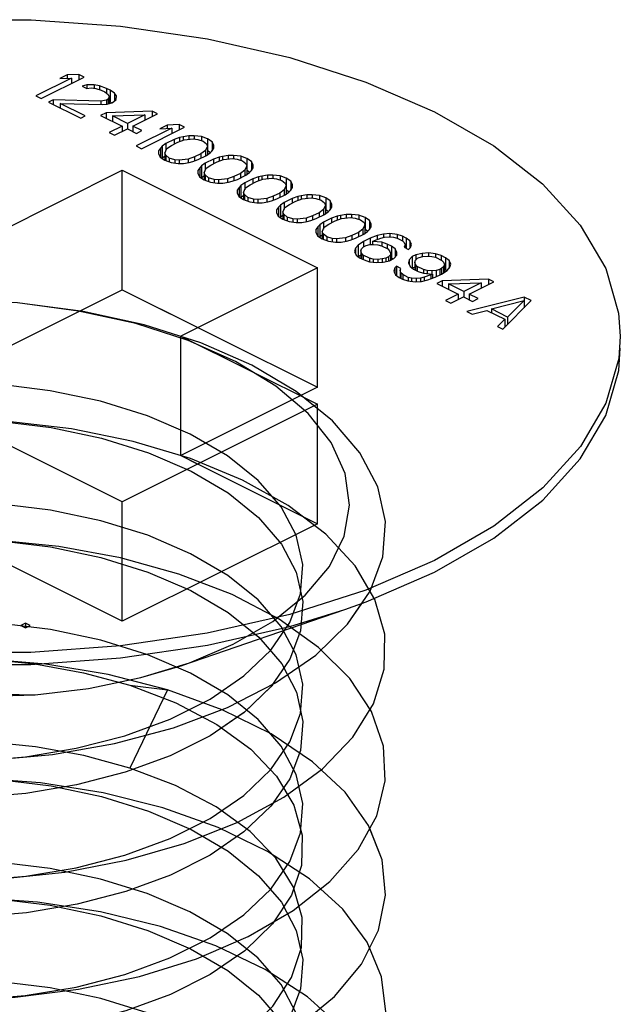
# Paper-space layout '005_EXP_CORICANT_PE_DRAWING_3_1' of a CAD drawing. Header units: millimetres. Extents: x 6 to 413, y 7 to 290.
# Tile 310 of 362: x 211.3 to 211.691, y 279.33 to 279.972. Entities that reach past the tile are written whole.
import ezdxf

# ---------------------------------------------------------------- set-up
doc = ezdxf.new("R2010")
doc.units = ezdxf.units.MM
doc.header["$LTSCALE"] = 23.1
doc.layers.get('0').update_dxf_attribs({"linetype": 'CONTINUOUS'})
doc.layers.add('124100000694A_M3X4P5_C_NI_BL16', color=7, linetype='CONTINUOUS')

# ---------------------------------------------------------------- blocks, each defined once
blk = doc.blocks.new('124100000694A_M3X4P5_C_NI_BL16', base_point=(211.27744, 279.46668))
at = {"layer": '124100000694A_M3X4P5_C_NI_BL16', "color": 7, "linetype": 'Continuous'}
for p, q in [((211.33054, 279.93618), (211.32578, 279.93379)), ((211.33821, 279.93651), (211.33054, 279.93618)), ((211.33054, 279.93618), (211.33054, 279.934)), ((211.33821, 279.93651), (211.33821, 279.93301)), ((211.34171, 279.93476), (211.33821, 279.93651)), ((211.33345, 279.93413), (211.31021, 279.92251)), ((211.31371, 279.92076), (211.34171, 279.93476)), ((211.32578, 279.93379), (211.33345, 279.93413)), ((211.33345, 279.93413), (211.33345, 279.93063)), ((211.34338, 279.92976), (211.34041, 279.92886)), ((211.34809, 279.92978), (211.34338, 279.92976)), ((211.34338, 279.92976), (211.34338, 279.9274)), ((211.34809, 279.92978), (211.34809, 279.92743)), ((211.35162, 279.92921), (211.34809, 279.92978)), ((211.34041, 279.92886), (211.34333, 279.9274)), ((211.34333, 279.9274), (211.34628, 279.92771)), ((211.34628, 279.92771), (211.34922, 279.92743)), ((211.34922, 279.92743), (211.35273, 279.92627)), ((211.35162, 279.92921), (211.35162, 279.92664)), ((211.3563, 279.92747), (211.35162, 279.92921)), ((211.35273, 279.92627), (211.35507, 279.9251)), ((211.35507, 279.9251), (211.35739, 279.92335)), ((211.3563, 279.92747), (211.3563, 279.92417)), ((211.35863, 279.9263), (211.3563, 279.92747)), ((211.35739, 279.92335), (211.35795, 279.92188)), ((211.35863, 279.9263), (211.35863, 279.91851)), ((211.36153, 279.92425), (211.35863, 279.9263)), ((211.36153, 279.92425), (211.36153, 279.91923)), ((211.36268, 279.92249), (211.36153, 279.92425)), ((211.31021, 279.92251), (211.31371, 279.92076)), ((211.32136, 279.91992), (211.31838, 279.91843)), ((211.31838, 279.91843), (211.33938, 279.90793)), ((211.32136, 279.91992), (211.32136, 279.91694)), ((211.35258, 279.9192), (211.32136, 279.91992)), ((211.32602, 279.91758), (211.32602, 279.9146)), ((211.34236, 279.90942), (211.32602, 279.91758)), ((211.32602, 279.91758), (211.35371, 279.91684)), ((211.35613, 279.9198), (211.35258, 279.9192)), ((211.35258, 279.9192), (211.35258, 279.91684)), ((211.35371, 279.91684), (211.35667, 279.91715)), ((211.35733, 279.9204), (211.35613, 279.9198)), ((211.35613, 279.9198), (211.35613, 279.91715)), ((211.35667, 279.91715), (211.35963, 279.91805)), ((211.35795, 279.92188), (211.35733, 279.9204)), ((211.35733, 279.9204), (211.35733, 279.91735)), ((211.35795, 279.92188), (211.35795, 279.91754)), ((211.35863, 279.91851), (211.35795, 279.91885)), ((211.35938, 279.91798), (211.35863, 279.91851)), ((211.35963, 279.91805), (211.36083, 279.91865)), ((211.36083, 279.91865), (211.36263, 279.92013)), ((211.36263, 279.92013), (211.36268, 279.92249)), ((211.35596, 279.91155), (211.35239, 279.90976)), ((211.38605, 279.91259), (211.35596, 279.91155)), ((211.35596, 279.91155), (211.35596, 279.90798)), ((211.36004, 279.90951), (211.38128, 279.91021)), ((211.38128, 279.91021), (211.36996, 279.90455)), ((211.37346, 279.9028), (211.38955, 279.91084)), ((211.38128, 279.91021), (211.38128, 279.90671)), ((211.38605, 279.91259), (211.38605, 279.90909)), ((211.38955, 279.91084), (211.38605, 279.91259)), ((211.33938, 279.90793), (211.34236, 279.90942)), ((211.35239, 279.90976), (211.36639, 279.90276)), ((211.36004, 279.90951), (211.36004, 279.90593)), ((211.36996, 279.90455), (211.36004, 279.90951)), ((211.36996, 279.90455), (211.36996, 279.90101)), ((211.40355, 279.90384), (211.39588, 279.90351)), ((211.40355, 279.90384), (211.40355, 279.90034)), ((211.40705, 279.90209), (211.40355, 279.90384)), ((211.36639, 279.90276), (211.35805, 279.89859)), ((211.35805, 279.89859), (211.36155, 279.89684)), ((211.36155, 279.89684), (211.36989, 279.90101)), ((211.36639, 279.90276), (211.36639, 279.89926)), ((211.36989, 279.90101), (211.37572, 279.8981)), ((211.37346, 279.9028), (211.37346, 279.89923)), ((211.3793, 279.89988), (211.37346, 279.9028)), ((211.39878, 279.90146), (211.37555, 279.88984)), ((211.37572, 279.8981), (211.3793, 279.89988)), ((211.37905, 279.88809), (211.40705, 279.90209)), ((211.39588, 279.90351), (211.39111, 279.90112)), ((211.39111, 279.90112), (211.39878, 279.90146)), ((211.39588, 279.90351), (211.39588, 279.90133)), ((211.39878, 279.90146), (211.39878, 279.89796)), ((211.39503, 279.89142), (211.39264, 279.88964)), ((211.4004, 279.8941), (211.39503, 279.89142)), ((211.39503, 279.89142), (211.39503, 279.88694)), ((211.39855, 279.89026), (211.40272, 279.89234)), ((211.40396, 279.8953), (211.4004, 279.8941)), ((211.4004, 279.8941), (211.4004, 279.89118)), ((211.40272, 279.89234), (211.40687, 279.89384)), ((211.40633, 279.8959), (211.40396, 279.8953)), ((211.40396, 279.8953), (211.40396, 279.89279)), ((211.40988, 279.89651), (211.40633, 279.8959)), ((211.40633, 279.8959), (211.40633, 279.89364)), ((211.40687, 279.89384), (211.41278, 279.89446)), ((211.41342, 279.89653), (211.40988, 279.89651)), ((211.40988, 279.89651), (211.40988, 279.89415)), ((211.41278, 279.89446), (211.41572, 279.89418)), ((211.41342, 279.89653), (211.41342, 279.89446)), ((211.41812, 279.89596), (211.41342, 279.89653)), ((211.41572, 279.89418), (211.41924, 279.89302)), ((211.41812, 279.89596), (211.41812, 279.89339)), ((211.42222, 279.89451), (211.41812, 279.89596)), ((211.41924, 279.89302), (211.42156, 279.89126)), ((211.42156, 279.89126), (211.42212, 279.88979)), ((211.42222, 279.89451), (211.42222, 279.88671)), ((211.42512, 279.89246), (211.42222, 279.89451)), ((211.42512, 279.89246), (211.42512, 279.88675)), ((211.42625, 279.89011), (211.42512, 279.89246)), ((211.37555, 279.88984), (211.37905, 279.88809)), ((211.39022, 279.88668), (211.39018, 279.88491)), ((211.39018, 279.88491), (211.39131, 279.88256)), ((211.39143, 279.88845), (211.39022, 279.88668)), ((211.39022, 279.88668), (211.39022, 279.88491)), ((211.39264, 279.88964), (211.39143, 279.88845)), ((211.39143, 279.88845), (211.39143, 279.88256)), ((211.39264, 279.88964), (211.39264, 279.88184)), ((211.39431, 279.88522), (211.39556, 279.88818)), ((211.39431, 279.88522), (211.39431, 279.88051)), ((211.39487, 279.88375), (211.39431, 279.88522)), ((211.39556, 279.88818), (211.39855, 279.89026)), ((211.41788, 279.88476), (211.41371, 279.88267)), ((211.42088, 279.88684), (211.41788, 279.88476)), ((211.41788, 279.88476), (211.41788, 279.88184)), ((211.42212, 279.88979), (211.42088, 279.88684)), ((211.42088, 279.88684), (211.42088, 279.88334)), ((211.4214, 279.8836), (211.42379, 279.88538)), ((211.42212, 279.88979), (211.42212, 279.88413)), ((211.4239, 279.88553), (211.42222, 279.88671)), ((211.42379, 279.88538), (211.425, 279.88657)), ((211.425, 279.88657), (211.42621, 279.88834)), ((211.42621, 279.88834), (211.42625, 279.89011)), ((211.39131, 279.88256), (211.39421, 279.88051)), ((211.39264, 279.88184), (211.39251, 279.88171)), ((211.39431, 279.88309), (211.39264, 279.88184)), ((211.39421, 279.88051), (211.39831, 279.87906)), ((211.39487, 279.88375), (211.39487, 279.88027)), ((211.39719, 279.882), (211.39487, 279.88375)), ((211.39719, 279.882), (211.39719, 279.87945)), ((211.40071, 279.88084), (211.39719, 279.882)), ((211.39831, 279.87906), (211.40301, 279.87849)), ((211.40071, 279.88084), (211.40071, 279.87877)), ((211.40365, 279.88056), (211.40071, 279.88084)), ((211.40301, 279.87849), (211.40655, 279.87851)), ((211.40956, 279.88118), (211.40365, 279.88056)), ((211.40365, 279.88056), (211.40365, 279.87849)), ((211.40655, 279.87851), (211.4101, 279.87912)), ((211.41371, 279.88267), (211.40956, 279.88118)), ((211.40956, 279.88118), (211.40956, 279.87912)), ((211.4101, 279.87912), (211.41247, 279.87972)), ((211.41247, 279.87972), (211.41603, 279.88092)), ((211.41371, 279.88267), (211.41371, 279.88014)), ((211.41603, 279.88092), (211.4214, 279.8836)), ((211.4207, 279.87858), (211.41831, 279.8768)), ((211.42606, 279.88127), (211.4207, 279.87858)), ((211.4207, 279.87858), (211.4207, 279.8741)), ((211.42421, 279.87742), (211.42838, 279.87951)), ((211.42963, 279.88246), (211.42606, 279.88127)), ((211.42606, 279.88127), (211.42606, 279.87835)), ((211.42838, 279.87951), (211.43254, 279.881)), ((211.432, 279.88306), (211.42963, 279.88246)), ((211.42963, 279.88246), (211.42963, 279.87996)), ((211.43555, 279.88367), (211.432, 279.88306)), ((211.432, 279.88306), (211.432, 279.88081)), ((211.43254, 279.881), (211.43845, 279.88163)), ((211.43908, 279.88369), (211.43555, 279.88367)), ((211.43555, 279.88367), (211.43555, 279.88132)), ((211.43845, 279.88163), (211.44139, 279.88135)), ((211.43908, 279.88369), (211.43908, 279.88163)), ((211.44379, 279.88313), (211.43908, 279.88369)), ((211.44139, 279.88135), (211.44491, 279.88019)), ((211.44379, 279.88313), (211.44379, 279.88055)), ((211.44788, 279.88167), (211.44379, 279.88313)), ((211.44491, 279.88019), (211.44723, 279.87843)), ((211.44723, 279.87843), (211.44778, 279.87696)), ((211.44788, 279.88167), (211.44788, 279.87388)), ((211.45079, 279.87963), (211.44788, 279.88167)), ((211.45079, 279.87963), (211.45079, 279.87391)), ((211.45192, 279.87727), (211.45079, 279.87963)), ((211.27744, 279.82944), (211.36653, 279.87399)), ((211.36653, 279.79604), (211.36653, 279.87399)), ((211.36653, 279.87399), (211.49381, 279.81035)), ((211.41589, 279.87384), (211.41585, 279.87207)), ((211.41585, 279.87207), (211.41698, 279.86972)), ((211.4171, 279.87562), (211.41589, 279.87384)), ((211.41589, 279.87384), (211.41589, 279.87207)), ((211.41831, 279.8768), (211.4171, 279.87562)), ((211.4171, 279.87562), (211.4171, 279.86972)), ((211.41831, 279.8768), (211.41831, 279.86901)), ((211.41998, 279.87239), (211.42122, 279.87534)), ((211.41998, 279.87239), (211.41998, 279.86767)), ((211.42054, 279.87092), (211.41998, 279.87239)), ((211.42122, 279.87534), (211.42421, 279.87742)), ((211.44355, 279.87193), (211.43938, 279.86984)), ((211.44654, 279.874), (211.44355, 279.87193)), ((211.44355, 279.87193), (211.44355, 279.86901)), ((211.44778, 279.87696), (211.44654, 279.874)), ((211.44654, 279.874), (211.44654, 279.8705)), ((211.44706, 279.87076), (211.44946, 279.87255)), ((211.44778, 279.87696), (211.44778, 279.8713)), ((211.44957, 279.87269), (211.44788, 279.87388)), ((211.44946, 279.87255), (211.45066, 279.87373)), ((211.45066, 279.87373), (211.45188, 279.87551)), ((211.45188, 279.87551), (211.45192, 279.87727)), ((211.41698, 279.86972), (211.41988, 279.86767)), ((211.41831, 279.86901), (211.41817, 279.86888)), ((211.41998, 279.87025), (211.41831, 279.86901)), ((211.41988, 279.86767), (211.42398, 279.86622)), ((211.42054, 279.87092), (211.42054, 279.86744)), ((211.42286, 279.86916), (211.42054, 279.87092)), ((211.42286, 279.86916), (211.42286, 279.86662)), ((211.42637, 279.868), (211.42286, 279.86916)), ((211.42398, 279.86622), (211.42868, 279.86566)), ((211.42637, 279.868), (211.42637, 279.86593)), ((211.42932, 279.86772), (211.42637, 279.868)), ((211.42868, 279.86566), (211.43222, 279.86568)), ((211.43522, 279.86834), (211.42932, 279.86772)), ((211.42932, 279.86772), (211.42932, 279.86566)), ((211.43222, 279.86568), (211.43577, 279.86628)), ((211.43938, 279.86984), (211.43522, 279.86834)), ((211.43522, 279.86834), (211.43522, 279.86628)), ((211.43577, 279.86628), (211.43814, 279.86689)), ((211.43814, 279.86689), (211.4417, 279.86808)), ((211.43938, 279.86984), (211.43938, 279.8673)), ((211.4417, 279.86808), (211.44706, 279.87076)), ((211.44637, 279.86575), (211.44397, 279.86397)), ((211.45173, 279.86843), (211.44637, 279.86575)), ((211.44637, 279.86575), (211.44637, 279.86127)), ((211.44988, 279.86459), (211.45405, 279.86667)), ((211.45529, 279.86963), (211.45173, 279.86843)), ((211.45173, 279.86843), (211.45173, 279.86551)), ((211.45405, 279.86667), (211.45821, 279.86817)), ((211.45766, 279.87023), (211.45529, 279.86963)), ((211.45529, 279.86963), (211.45529, 279.86712)), ((211.46121, 279.87084), (211.45766, 279.87023)), ((211.45766, 279.87023), (211.45766, 279.86797)), ((211.45821, 279.86817), (211.46412, 279.86879)), ((211.46475, 279.87086), (211.46121, 279.87084)), ((211.46121, 279.87084), (211.46121, 279.86849)), ((211.46412, 279.86879), (211.46706, 279.86851)), ((211.46475, 279.87086), (211.46475, 279.86879)), ((211.46946, 279.87029), (211.46475, 279.87086)), ((211.46706, 279.86851), (211.47057, 279.86735)), ((211.46946, 279.87029), (211.46946, 279.86772)), ((211.47355, 279.86884), (211.46946, 279.87029)), ((211.47057, 279.86735), (211.47289, 279.8656)), ((211.47289, 279.8656), (211.47345, 279.86412)), ((211.47355, 279.86884), (211.47355, 279.86105)), ((211.47646, 279.86679), (211.47355, 279.86884)), ((211.47646, 279.86679), (211.47646, 279.86108)), ((211.47759, 279.86444), (211.47646, 279.86679)), ((211.44155, 279.86101), (211.44152, 279.85924)), ((211.44152, 279.85924), (211.44265, 279.85689)), ((211.44277, 279.86278), (211.44155, 279.86101)), ((211.44155, 279.86101), (211.44155, 279.85924)), ((211.44397, 279.86397), (211.44277, 279.86278)), ((211.44277, 279.86278), (211.44277, 279.85689)), ((211.44397, 279.86397), (211.44397, 279.85617)), ((211.44565, 279.85956), (211.44689, 279.86251)), ((211.44565, 279.85956), (211.44565, 279.85484)), ((211.44621, 279.85809), (211.44565, 279.85956)), ((211.44689, 279.86251), (211.44988, 279.86459)), ((211.46922, 279.85909), (211.46505, 279.85701)), ((211.47221, 279.86117), (211.46922, 279.85909)), ((211.46922, 279.85909), (211.46922, 279.85617)), ((211.47345, 279.86412), (211.47221, 279.86117)), ((211.47221, 279.86117), (211.47221, 279.85767)), ((211.47273, 279.85793), (211.47513, 279.85971)), ((211.47345, 279.86412), (211.47345, 279.85847)), ((211.47523, 279.85986), (211.47355, 279.86105)), ((211.47513, 279.85971), (211.47633, 279.8609)), ((211.47633, 279.8609), (211.47755, 279.86267)), ((211.47755, 279.86267), (211.47759, 279.86444)), ((211.44265, 279.85689), (211.44555, 279.85484)), ((211.44397, 279.85617), (211.44384, 279.85604)), ((211.44565, 279.85742), (211.44397, 279.85617)), ((211.44555, 279.85484), (211.44965, 279.85339)), ((211.44621, 279.85809), (211.44621, 279.85461)), ((211.44853, 279.85633), (211.44621, 279.85809)), ((211.44853, 279.85633), (211.44853, 279.85378)), ((211.45204, 279.85517), (211.44853, 279.85633)), ((211.44965, 279.85339), (211.45435, 279.85282)), ((211.45204, 279.85517), (211.45204, 279.8531)), ((211.45498, 279.85489), (211.45204, 279.85517)), ((211.45435, 279.85282), (211.45789, 279.85284)), ((211.46089, 279.85551), (211.45498, 279.85489)), ((211.45498, 279.85489), (211.45498, 279.85282)), ((211.45789, 279.85284), (211.46144, 279.85345)), ((211.46505, 279.85701), (211.46089, 279.85551)), ((211.46089, 279.85551), (211.46089, 279.85345)), ((211.46144, 279.85345), (211.46381, 279.85405)), ((211.46381, 279.85405), (211.46737, 279.85525)), ((211.46505, 279.85701), (211.46505, 279.85447)), ((211.46737, 279.85525), (211.47273, 279.85793)), ((211.47204, 279.85292), (211.46964, 279.85114)), ((211.4774, 279.8556), (211.47204, 279.85292)), ((211.47204, 279.85292), (211.47204, 279.84844)), ((211.47555, 279.85176), (211.47972, 279.85384)), ((211.48096, 279.85679), (211.4774, 279.8556)), ((211.4774, 279.8556), (211.4774, 279.85268)), ((211.47972, 279.85384), (211.48388, 279.85534)), ((211.48333, 279.8574), (211.48096, 279.85679)), ((211.48096, 279.85679), (211.48096, 279.85429)), ((211.48688, 279.85801), (211.48333, 279.8574)), ((211.48333, 279.8574), (211.48333, 279.85514)), ((211.48388, 279.85534), (211.48979, 279.85596)), ((211.49042, 279.85802), (211.48688, 279.85801)), ((211.48688, 279.85801), (211.48688, 279.85565)), ((211.48979, 279.85596), (211.49273, 279.85568)), ((211.49042, 279.85802), (211.49042, 279.85596)), ((211.49512, 279.85746), (211.49042, 279.85802)), ((211.49273, 279.85568), (211.49624, 279.85452)), ((211.49512, 279.85746), (211.49512, 279.85489)), ((211.49922, 279.85601), (211.49512, 279.85746)), ((211.49624, 279.85452), (211.49856, 279.85276)), ((211.49856, 279.85276), (211.49912, 279.85129)), ((211.49922, 279.85601), (211.49922, 279.84821)), ((211.50212, 279.85396), (211.49922, 279.85601)), ((211.50212, 279.85396), (211.50212, 279.84824)), ((211.50325, 279.85161), (211.50212, 279.85396)), ((211.46722, 279.84817), (211.46718, 279.84641)), ((211.46718, 279.84641), (211.46831, 279.84405)), ((211.46844, 279.84995), (211.46722, 279.84817)), ((211.46722, 279.84817), (211.46722, 279.84641)), ((211.46964, 279.85114), (211.46844, 279.84995)), ((211.46844, 279.84995), (211.46844, 279.84405)), ((211.46964, 279.85114), (211.46964, 279.84334)), ((211.47132, 279.84672), (211.47256, 279.84968)), ((211.47132, 279.84672), (211.47132, 279.84201)), ((211.47188, 279.84525), (211.47132, 279.84672)), ((211.47256, 279.84968), (211.47555, 279.85176)), ((211.49489, 279.84626), (211.49072, 279.84417)), ((211.49788, 279.84834), (211.49489, 279.84626)), ((211.49489, 279.84626), (211.49489, 279.84334)), ((211.49912, 279.85129), (211.49788, 279.84834)), ((211.49788, 279.84834), (211.49788, 279.84484)), ((211.4984, 279.8451), (211.5008, 279.84688)), ((211.49912, 279.85129), (211.49912, 279.84563)), ((211.5009, 279.84703), (211.49922, 279.84821)), ((211.5008, 279.84688), (211.502, 279.84806)), ((211.502, 279.84806), (211.50322, 279.84984)), ((211.50322, 279.84984), (211.50325, 279.85161)), ((211.46831, 279.84405), (211.47122, 279.84201)), ((211.46964, 279.84334), (211.46951, 279.84321)), ((211.47132, 279.84459), (211.46964, 279.84334)), ((211.47122, 279.84201), (211.47531, 279.84055)), ((211.47188, 279.84525), (211.47188, 279.84177)), ((211.4742, 279.8435), (211.47188, 279.84525)), ((211.4742, 279.8435), (211.4742, 279.84095)), ((211.47771, 279.84234), (211.4742, 279.8435)), ((211.47531, 279.84055), (211.48002, 279.83999)), ((211.47771, 279.84234), (211.47771, 279.84027)), ((211.48065, 279.84206), (211.47771, 279.84234)), ((211.48002, 279.83999), (211.48356, 279.84001)), ((211.48656, 279.84268), (211.48065, 279.84206)), ((211.48065, 279.84206), (211.48065, 279.83999)), ((211.48356, 279.84001), (211.48711, 279.84062)), ((211.49072, 279.84417), (211.48656, 279.84268)), ((211.48656, 279.84268), (211.48656, 279.84062)), ((211.48711, 279.84062), (211.48948, 279.84122)), ((211.48948, 279.84122), (211.49304, 279.84242)), ((211.49072, 279.84417), (211.49072, 279.84164)), ((211.49304, 279.84242), (211.4984, 279.8451)), ((211.49771, 279.84008), (211.49531, 279.8383)), ((211.50307, 279.84276), (211.49771, 279.84008)), ((211.49771, 279.84008), (211.49771, 279.8356)), ((211.50122, 279.83892), (211.50539, 279.84101)), ((211.50663, 279.84396), (211.50307, 279.84276)), ((211.50307, 279.84276), (211.50307, 279.83985)), ((211.50539, 279.84101), (211.50955, 279.8425)), ((211.509, 279.84456), (211.50663, 279.84396)), ((211.50663, 279.84396), (211.50663, 279.84145)), ((211.51255, 279.84517), (211.509, 279.84456)), ((211.509, 279.84456), (211.509, 279.84231)), ((211.50955, 279.8425), (211.51545, 279.84312)), ((211.51609, 279.84519), (211.51255, 279.84517)), ((211.51255, 279.84517), (211.51255, 279.84282)), ((211.51545, 279.84312), (211.5184, 279.84284)), ((211.51609, 279.84519), (211.51609, 279.84312)), ((211.52079, 279.84463), (211.51609, 279.84519)), ((211.5184, 279.84284), (211.52191, 279.84168)), ((211.52079, 279.84463), (211.52079, 279.84205)), ((211.52489, 279.84317), (211.52079, 279.84463)), ((211.52191, 279.84168), (211.52423, 279.83993)), ((211.52423, 279.83993), (211.52479, 279.83846)), ((211.52489, 279.84317), (211.52489, 279.83538)), ((211.52779, 279.84112), (211.52489, 279.84317)), ((211.52779, 279.84112), (211.52779, 279.83541)), ((211.52892, 279.83877), (211.52779, 279.84112)), ((211.49289, 279.83534), (211.49285, 279.83357)), ((211.49285, 279.83357), (211.49398, 279.83122)), ((211.49411, 279.83712), (211.49289, 279.83534)), ((211.49289, 279.83534), (211.49289, 279.83357)), ((211.49531, 279.8383), (211.49411, 279.83712)), ((211.49411, 279.83712), (211.49411, 279.83122)), ((211.49531, 279.8383), (211.49531, 279.83051)), ((211.49699, 279.83389), (211.49823, 279.83684)), ((211.49699, 279.83389), (211.49699, 279.82917)), ((211.49754, 279.83242), (211.49699, 279.83389)), ((211.49823, 279.83684), (211.50122, 279.83892)), ((211.52056, 279.83342), (211.51639, 279.83134)), ((211.52355, 279.8355), (211.52056, 279.83342)), ((211.52056, 279.83342), (211.52056, 279.83051)), ((211.52479, 279.83846), (211.52355, 279.8355)), ((211.52355, 279.8355), (211.52355, 279.832)), ((211.52407, 279.83226), (211.52646, 279.83404)), ((211.52479, 279.83846), (211.52479, 279.8328)), ((211.52657, 279.83419), (211.52489, 279.83538)), ((211.52646, 279.83404), (211.52767, 279.83523)), ((211.52767, 279.83523), (211.52888, 279.837)), ((211.52888, 279.837), (211.52892, 279.83877)), ((211.49398, 279.83122), (211.49689, 279.82917)), ((211.49531, 279.83051), (211.49518, 279.83038)), ((211.49699, 279.83175), (211.49531, 279.83051)), ((211.49689, 279.82917), (211.50098, 279.82772)), ((211.49754, 279.83242), (211.49754, 279.82894)), ((211.49987, 279.83066), (211.49754, 279.83242)), ((211.49987, 279.83066), (211.49987, 279.82812)), ((211.50338, 279.8295), (211.49987, 279.83066)), ((211.50098, 279.82772), (211.50569, 279.82716)), ((211.50338, 279.8295), (211.50338, 279.82743)), ((211.50632, 279.82922), (211.50338, 279.8295)), ((211.50569, 279.82716), (211.50922, 279.82717)), ((211.51223, 279.82984), (211.50632, 279.82922)), ((211.50632, 279.82922), (211.50632, 279.82716)), ((211.50922, 279.82717), (211.51277, 279.82778)), ((211.51639, 279.83134), (211.51223, 279.82984)), ((211.51223, 279.82984), (211.51223, 279.82778)), ((211.51277, 279.82778), (211.51514, 279.82838)), ((211.51514, 279.82838), (211.51871, 279.82958)), ((211.51639, 279.83134), (211.51639, 279.8288)), ((211.51871, 279.82958), (211.52407, 279.83226)), ((211.52397, 279.82755), (211.52038, 279.82517)), ((211.52814, 279.82963), (211.52397, 279.82755)), ((211.52397, 279.82755), (211.52397, 279.82401)), ((211.53289, 279.83142), (211.52814, 279.82963)), ((211.52814, 279.82963), (211.52814, 279.8255)), ((211.52987, 279.82758), (211.53106, 279.82817)), ((211.52987, 279.82758), (211.52987, 279.82552)), ((211.53575, 279.82702), (211.52987, 279.82758)), ((211.53106, 279.82817), (211.53521, 279.82967)), ((211.53704, 279.83233), (211.53289, 279.83142)), ((211.53289, 279.83142), (211.53289, 279.82883)), ((211.53521, 279.82967), (211.53759, 279.83027)), ((211.53575, 279.82702), (211.53575, 279.82466)), ((211.53926, 279.82586), (211.53575, 279.82702)), ((211.54117, 279.83265), (211.53704, 279.83233)), ((211.53704, 279.83233), (211.53704, 279.83027)), ((211.53759, 279.83027), (211.54054, 279.83058)), ((211.54054, 279.83058), (211.54348, 279.8303)), ((211.54117, 279.83265), (211.54117, 279.83058)), ((211.54588, 279.83208), (211.54117, 279.83265)), ((211.54348, 279.8303), (211.54583, 279.82972)), ((211.54583, 279.82972), (211.54933, 279.82797)), ((211.54588, 279.83208), (211.54588, 279.82972)), ((211.54939, 279.83092), (211.54588, 279.83208)), ((211.54933, 279.82797), (211.55048, 279.8268)), ((211.54939, 279.83092), (211.54939, 279.82797)), ((211.55172, 279.82976), (211.54939, 279.83092)), ((211.55048, 279.8268), (211.55104, 279.82533)), ((211.55172, 279.82976), (211.55172, 279.8232)), ((211.55404, 279.828), (211.55172, 279.82976)), ((211.55404, 279.828), (211.55404, 279.82309)), ((211.55517, 279.82565), (211.55404, 279.828)), ((211.51857, 279.8231), (211.51794, 279.82103)), ((211.51794, 279.82103), (211.51907, 279.81868)), ((211.52038, 279.82517), (211.51857, 279.8231)), ((211.51857, 279.8231), (211.51857, 279.81971)), ((211.52038, 279.82517), (211.52038, 279.81768)), ((211.52207, 279.82135), (211.52269, 279.82282)), ((211.52207, 279.82135), (211.52207, 279.81658)), ((211.52263, 279.81988), (211.52207, 279.82135)), ((211.52269, 279.82282), (211.5239, 279.82401)), ((211.5239, 279.82401), (211.52568, 279.8249)), ((211.52568, 279.8249), (211.52805, 279.8255)), ((211.52805, 279.8255), (211.53041, 279.82552)), ((211.53041, 279.82552), (211.53335, 279.82524)), ((211.53335, 279.82524), (211.5357, 279.82466)), ((211.5357, 279.82466), (211.53978, 279.82262)), ((211.53926, 279.82586), (211.53926, 279.82288)), ((211.54218, 279.8244), (211.53926, 279.82586)), ((211.53978, 279.82262), (211.54094, 279.82145)), ((211.54094, 279.82145), (211.5415, 279.81997)), ((211.54218, 279.8244), (211.54218, 279.81661)), ((211.5445, 279.82264), (211.54218, 279.8244)), ((211.5445, 279.82264), (211.5445, 279.81727)), ((211.54563, 279.82029), (211.5445, 279.82264)), ((211.54559, 279.81852), (211.54563, 279.82029)), ((211.55104, 279.82533), (211.55042, 279.82385)), ((211.55042, 279.82385), (211.55334, 279.8224)), ((211.55104, 279.82533), (211.55104, 279.82354)), ((211.55334, 279.8224), (211.55454, 279.82358)), ((211.55454, 279.82358), (211.55517, 279.82565)), ((211.51907, 279.81868), (211.52139, 279.81692)), ((211.52207, 279.81849), (211.5206, 279.81752)), ((211.52139, 279.81692), (211.5243, 279.81546)), ((211.52263, 279.81988), (211.52263, 279.8163)), ((211.52378, 279.8187), (211.52263, 279.81988)), ((211.52378, 279.8187), (211.52378, 279.81572)), ((211.52787, 279.81666), (211.52378, 279.8187)), ((211.5243, 279.81546), (211.52782, 279.8143)), ((211.52782, 279.8143), (211.53252, 279.81374)), ((211.52787, 279.81666), (211.52787, 279.8143)), ((211.53021, 279.81608), (211.52787, 279.81666)), ((211.53021, 279.81608), (211.53021, 279.81401)), ((211.53315, 279.8158), (211.53021, 279.81608)), ((211.53252, 279.81374), (211.53665, 279.81405)), ((211.53611, 279.81611), (211.53315, 279.8158)), ((211.53315, 279.8158), (211.53315, 279.81374)), ((211.53848, 279.81672), (211.53611, 279.81611)), ((211.53611, 279.81611), (211.53611, 279.81405)), ((211.53665, 279.81405), (211.5408, 279.81496)), ((211.54027, 279.81761), (211.53848, 279.81672)), ((211.53848, 279.81672), (211.53848, 279.81445)), ((211.54147, 279.8188), (211.54027, 279.81761)), ((211.54027, 279.81761), (211.54027, 279.81496)), ((211.5408, 279.81496), (211.54378, 279.81645)), ((211.5415, 279.81997), (211.54147, 279.8188)), ((211.54147, 279.8188), (211.54147, 279.8153)), ((211.54218, 279.81661), (211.5415, 279.81695)), ((211.54294, 279.81603), (211.54218, 279.81661)), ((211.54378, 279.81645), (211.54559, 279.81852)), ((211.55378, 279.81562), (211.55315, 279.81355)), ((211.5556, 279.81769), (211.55378, 279.81562)), ((211.55378, 279.81562), (211.55378, 279.81223)), ((211.55798, 279.81888), (211.5556, 279.81769)), ((211.5556, 279.81769), (211.5556, 279.8102)), ((211.55728, 279.81387), (211.5579, 279.81535)), ((211.55728, 279.81387), (211.55728, 279.8091)), ((211.55784, 279.8124), (211.55728, 279.81387)), ((211.5579, 279.81535), (211.55911, 279.81653)), ((211.56212, 279.81979), (211.55798, 279.81888)), ((211.55798, 279.81888), (211.55798, 279.81535)), ((211.55911, 279.81653), (211.5603, 279.81713)), ((211.5603, 279.81713), (211.56267, 279.81773)), ((211.56626, 279.82011), (211.56212, 279.81979)), ((211.56212, 279.81979), (211.56212, 279.81773)), ((211.56267, 279.81773), (211.56562, 279.81804)), ((211.56562, 279.81804), (211.56857, 279.81776)), ((211.56626, 279.82011), (211.56626, 279.81804)), ((211.57096, 279.81954), (211.56626, 279.82011)), ((211.56857, 279.81776), (211.57091, 279.81718)), ((211.57091, 279.81718), (211.575, 279.81514)), ((211.57096, 279.81954), (211.57096, 279.81718)), ((211.57447, 279.81838), (211.57096, 279.81954)), ((211.57447, 279.81838), (211.57447, 279.8154)), ((211.57739, 279.81692), (211.57447, 279.81838)), ((211.575, 279.81514), (211.57615, 279.81397)), ((211.57615, 279.81397), (211.57671, 279.8125)), ((211.57739, 279.81692), (211.57739, 279.80913)), ((211.57971, 279.81517), (211.57739, 279.81692)), ((211.57971, 279.81517), (211.57971, 279.81018)), ((211.58084, 279.81281), (211.57971, 279.81517)), ((211.49381, 279.81035), (211.40472, 279.7658)), ((211.54424, 279.81026), (211.54361, 279.8082)), ((211.54361, 279.8082), (211.54473, 279.80584)), ((211.54544, 279.81145), (211.54424, 279.81026)), ((211.54424, 279.81026), (211.54424, 279.80688)), ((211.54544, 279.81145), (211.54544, 279.80531)), ((211.54836, 279.80999), (211.54544, 279.81145)), ((211.54774, 279.80851), (211.54836, 279.80999)), ((211.54774, 279.80851), (211.54774, 279.80375)), ((211.5483, 279.80704), (211.54774, 279.80851)), ((211.55315, 279.81355), (211.55428, 279.8112)), ((211.55428, 279.8112), (211.5566, 279.80944)), ((211.55728, 279.81074), (211.55584, 279.81002)), ((211.5566, 279.80944), (211.55952, 279.80798)), ((211.55784, 279.8124), (211.55784, 279.80882)), ((211.559, 279.81122), (211.55784, 279.8124)), ((211.559, 279.81122), (211.559, 279.80825)), ((211.56308, 279.80918), (211.559, 279.81122)), ((211.55952, 279.80798), (211.56303, 279.80682)), ((211.56308, 279.80918), (211.56308, 279.80682)), ((211.56543, 279.80861), (211.56308, 279.80918)), ((211.56543, 279.80861), (211.56543, 279.8066)), ((211.56837, 279.80833), (211.56543, 279.80861)), ((211.57132, 279.80864), (211.56837, 279.80833)), ((211.56837, 279.80833), (211.56837, 279.80627)), ((211.57369, 279.80924), (211.57132, 279.80864)), ((211.57132, 279.80864), (211.57132, 279.80455)), ((211.57488, 279.80983), (211.57369, 279.80924)), ((211.57369, 279.80924), (211.57369, 279.80574)), ((211.57481, 279.8063), (211.5784, 279.80867)), ((211.57609, 279.81102), (211.57488, 279.80983)), ((211.57488, 279.80983), (211.57488, 279.8063)), ((211.57671, 279.8125), (211.57609, 279.81102)), ((211.57609, 279.81102), (211.57609, 279.80714)), ((211.57671, 279.8125), (211.57671, 279.80756)), ((211.57739, 279.80913), (211.57671, 279.80947)), ((211.57825, 279.80848), (211.57739, 279.80913)), ((211.5784, 279.80867), (211.58021, 279.81075)), ((211.58021, 279.81075), (211.58084, 279.81281)), ((211.54473, 279.80584), (211.54706, 279.80409)), ((211.54706, 279.80409), (211.54939, 279.80292)), ((211.5483, 279.80704), (211.5483, 279.80347)), ((211.54945, 279.80587), (211.5483, 279.80704)), ((211.54939, 279.80292), (211.5529, 279.80176)), ((211.54945, 279.80587), (211.54945, 279.80292)), ((211.55295, 279.80412), (211.54945, 279.80587)), ((211.5529, 279.80176), (211.55761, 279.8012)), ((211.55295, 279.80412), (211.55295, 279.80176)), ((211.5553, 279.80354), (211.55295, 279.80412)), ((211.5553, 279.80354), (211.5553, 279.80147)), ((211.55824, 279.80326), (211.5553, 279.80354)), ((211.55761, 279.8012), (211.56174, 279.80151)), ((211.56119, 279.80357), (211.55824, 279.80326)), ((211.55824, 279.80326), (211.55824, 279.8012)), ((211.56356, 279.80417), (211.56119, 279.80357)), ((211.56119, 279.80357), (211.56119, 279.80151)), ((211.56174, 279.80151), (211.56588, 279.80242)), ((211.56303, 279.80682), (211.56891, 279.80627)), ((211.56772, 279.80567), (211.56356, 279.80417)), ((211.56356, 279.80417), (211.56356, 279.80191)), ((211.56588, 279.80242), (211.57064, 279.80421)), ((211.56891, 279.80627), (211.56772, 279.80567)), ((211.56772, 279.80567), (211.56772, 279.80311)), ((211.56891, 279.80627), (211.56891, 279.80356)), ((211.57064, 279.80421), (211.57481, 279.8063)), ((211.57531, 279.80188), (211.57173, 279.80009)), ((211.60539, 279.80292), (211.57531, 279.80188)), ((211.57531, 279.80188), (211.57531, 279.7983)), ((211.59281, 279.79313), (211.60889, 279.80117)), ((211.60539, 279.80292), (211.60539, 279.79942)), ((211.60889, 279.80117), (211.60539, 279.80292)), ((211.27744, 279.75149), (211.36653, 279.79604)), ((211.36653, 279.79604), (211.41587, 279.77137)), ((211.57173, 279.80009), (211.58573, 279.79309)), ((211.57939, 279.79984), (211.60063, 279.80054)), ((211.57939, 279.79984), (211.57939, 279.79626)), ((211.58931, 279.79488), (211.57939, 279.79984)), ((211.60063, 279.80054), (211.58931, 279.79488)), ((211.58931, 279.79488), (211.58931, 279.79134)), ((211.60063, 279.80054), (211.60063, 279.79704)), ((211.58573, 279.79309), (211.57739, 279.78892)), ((211.57739, 279.78892), (211.58089, 279.78717)), ((211.58089, 279.78717), (211.58923, 279.79134)), ((211.58573, 279.79309), (211.58573, 279.78959)), ((211.58923, 279.79134), (211.59507, 279.78842)), ((211.62873, 279.79125), (211.59139, 279.78192)), ((211.59281, 279.79313), (211.59281, 279.78955)), ((211.59864, 279.79021), (211.59281, 279.79313)), ((211.59507, 279.78842), (211.59864, 279.79021)), ((211.60734, 279.78348), (211.62868, 279.7889)), ((211.61473, 279.77025), (211.63339, 279.78892)), ((211.62868, 279.7889), (211.61784, 279.77823)), ((211.62868, 279.7889), (211.62868, 279.7842)), ((211.62873, 279.79125), (211.62873, 279.7889)), ((211.63339, 279.78892), (211.62873, 279.79125)), ((211.59139, 279.78192), (211.59489, 279.78017)), ((211.59489, 279.78017), (211.60437, 279.78258)), ((211.60437, 279.78258), (211.61604, 279.77674)), ((211.60734, 279.78348), (211.60734, 279.78109)), ((211.61784, 279.77823), (211.60734, 279.78348)), ((211.61604, 279.77674), (211.61123, 279.772)), ((211.61604, 279.77674), (211.61604, 279.77157)), ((211.61784, 279.77823), (211.61784, 279.77337)), ((211.61123, 279.772), (211.61473, 279.77025)), ((211.40472, 279.68786), (211.40472, 279.7658)), ((211.40472, 279.7658), (211.49381, 279.72125)), ((211.49381, 279.72125), (211.36653, 279.65761)), ((211.36653, 279.65761), (211.27744, 279.70216)), ((211.40472, 279.68786), (211.41587, 279.68228)), ((211.52554, 279.59229), (211.57018, 279.61163)), ((211.51168, 279.58732), (211.52554, 279.59229)), ((211.40548, 279.55089), (211.51168, 279.58732)), ((211.30342, 279.57843), (211.30044, 279.57694)), ((211.30044, 279.57694), (211.30336, 279.57548)), ((211.30336, 279.57548), (211.30634, 279.57697)), ((211.30342, 279.57843), (211.30342, 279.57548)), ((211.30634, 279.57697), (211.30342, 279.57843)), ((211.44635, 279.52044), (211.42381, 279.50499)), ((211.44591, 279.44215), (211.42381, 279.42705)), ((211.4465, 279.36468), (211.42381, 279.34911))]:
    blk.add_line(p, q, dxfattribs=at)
for points in [[(210.98469, 279.91217), (211.02938, 279.93153), (211.07913, 279.9475), (211.13286, 279.95977), (211.1894, 279.96806), (211.24791, 279.97227), (211.30702, 279.97227), (211.36547, 279.96806), (211.42209, 279.95975), (211.47581, 279.94749), (211.52552, 279.93152), (211.57016, 279.91218), (211.60883, 279.88987), (211.64075, 279.86504), (211.66528, 279.83821), (211.68192, 279.80993), (211.69036, 279.78074), (211.69143, 279.7658)], [(211.69143, 279.7658), (211.69041, 279.75123), (211.68206, 279.722), (211.66551, 279.6937), (211.64098, 279.66676), (211.60897, 279.64182), (211.57018, 279.61943)], [(211.57018, 279.61163), (211.60886, 279.63395), (211.6408, 279.6588), (211.66533, 279.68566), (211.68197, 279.714), (211.69038, 279.74324), (211.69144, 279.758)], [(211.57018, 279.61943), (211.52549, 279.60007), (211.47575, 279.58409)], [(211.49273, 279.55764), (211.51346, 279.57768), (211.52279, 279.59131)], [(211.5169, 279.50394), (211.53043, 279.52577), (211.53742, 279.54834), (211.53775, 279.57121), (211.53138, 279.59397), (211.53097, 279.59465)], [(211.04319, 279.58732), (211.07903, 279.57632), (211.13276, 279.56405), (211.18943, 279.55573), (211.2479, 279.55153), (211.30697, 279.55153), (211.36544, 279.55573), (211.42211, 279.56405), (211.47585, 279.57632), (211.51168, 279.58732)], [(211.47575, 279.58409), (211.42201, 279.57183), (211.36547, 279.56353), (211.30697, 279.55932), (211.24785, 279.55933), (211.1894, 279.56353), (211.13278, 279.57184), (211.07906, 279.58411)], [(211.39985, 279.51018), (211.4352, 279.52347), (211.46647, 279.53944), (211.49273, 279.55764)], [(211.30967, 279.53167), (211.3445, 279.53584), (211.37865, 279.54291), (211.4055, 279.55089)], [(211.15229, 279.5499), (211.16704, 279.54525), (211.20032, 279.53743), (211.23592, 279.53246), (211.27275, 279.53051), (211.30967, 279.53167)], [(211.4647, 279.53854), (211.46407, 279.53761), (211.44635, 279.52044)], [(211.52044, 279.43072), (211.53254, 279.45277), (211.53808, 279.4755), (211.53694, 279.49824), (211.52919, 279.52071), (211.52822, 279.5222)], [(211.27748, 279.48888), (211.32107, 279.4928), (211.36139, 279.49988), (211.39985, 279.51018)], [(211.42381, 279.50499), (211.39784, 279.49195), (211.36844, 279.48112), (211.33657, 279.47284)], [(211.47182, 279.46477), (211.49719, 279.48345), (211.5169, 279.50394)], [(211.33657, 279.47284), (211.30352, 279.46733), (211.26929, 279.46453), (211.235, 279.46457), (211.20211, 279.46741)], [(211.407, 279.43459), (211.44155, 279.4484), (211.47182, 279.46477)], [(211.46489, 279.46102), (211.46344, 279.45893), (211.44591, 279.44215)], [(211.52255, 279.35585), (211.53375, 279.37807), (211.53832, 279.4009), (211.53614, 279.42393), (211.52801, 279.44452)], [(211.27752, 279.41094), (211.2876, 279.41152), (211.32897, 279.41597), (211.36912, 279.42371), (211.407, 279.43459)], [(211.47794, 279.39081), (211.50202, 279.40987), (211.52044, 279.43072)], [(211.42381, 279.42705), (211.3979, 279.41403), (211.36874, 279.40327), (211.33701, 279.39499)], [(211.33701, 279.39499), (211.30403, 279.38945), (211.26989, 279.38661), (211.23555, 279.3866), (211.20249, 279.38942)], [(211.415, 279.35947), (211.44867, 279.37389), (211.47794, 279.39081)], [(211.46536, 279.38354), (211.46447, 279.38219), (211.4465, 279.36468)], [(211.52367, 279.27963), (211.53434, 279.3019), (211.5384, 279.32469), (211.5357, 279.3477), (211.52788, 279.36644)], [(211.27749, 279.333), (211.29663, 279.33426), (211.338, 279.33946), (211.3778, 279.34793), (211.415, 279.35947)], [(211.48156, 279.31537), (211.50498, 279.33476), (211.52255, 279.35585)], [(211.42381, 279.34911), (211.3979, 279.33609), (211.36879, 279.32534), (211.33714, 279.31708), (211.30415, 279.31152), (211.27036, 279.30869), (211.23649, 279.30862), (211.20373, 279.31132)]]:
    blk.add_lwpolyline(points, dxfattribs=at)

psp = doc.layouts.new('005_EXP_CORICANT_PE_DRAWING_3_1')

# ---------------------------------------------------------------- linework, layer by layer
at = {"color": 2, "linetype": 'Continuous'}
for p, q in [((211.27744, 279.82944), (211.36653, 279.87399)), ((211.36653, 279.87399), (211.49381, 279.81035)), ((211.49381, 279.81035), (211.40472, 279.7658)), ((211.40472, 279.7658), (211.49381, 279.72125)), ((211.49381, 279.72125), (211.36653, 279.65761)), ((211.36653, 279.65761), (211.27744, 279.70216))]:
    psp.add_line(p, q, dxfattribs=at)
at = {"color": 6, "linetype": 'Continuous'}
for p, q in [((211.36653, 279.79604), (211.36653, 279.87399)), ((211.49381, 279.7324), (211.49381, 279.81035)), ((211.27744, 279.75149), (211.36653, 279.79604)), ((211.36653, 279.79604), (211.49381, 279.7324)), ((211.40472, 279.68786), (211.40472, 279.7658)), ((211.49381, 279.7324), (211.40472, 279.68786)), ((211.49381, 279.64331), (211.49381, 279.72125)), ((211.40472, 279.68786), (211.49381, 279.64331)), ((211.36653, 279.57967), (211.36653, 279.65761)), ((211.49381, 279.64331), (211.36653, 279.57967)), ((211.36653, 279.57967), (211.27744, 279.62422)), ((211.37141, 279.53789), (211.39593, 279.53495)), ((211.39593, 279.53495), (211.37141, 279.48389))]:
    psp.add_line(p, q, dxfattribs=at)
at = {"color": 2, "linetype": 'Continuous'}
for points in [[(211.43892, 279.5647), (211.46467, 279.57958), (211.48594, 279.59673), (211.50168, 279.6155), (211.51133, 279.63512), (211.51486, 279.6555), (211.51201, 279.67615), (211.50278, 279.69635), (211.48769, 279.71533), (211.46681, 279.73306), (211.44041, 279.74915), (211.40949, 279.7629), (211.37527, 279.77391), (211.338, 279.78214), (211.29818, 279.78741), (211.2578, 279.78942), (211.21758, 279.78823), (211.17789, 279.78379), (211.14003, 279.77618)], [(211.42381, 279.52893), (211.44582, 279.54397), (211.46345, 279.56082), (211.47591, 279.57889), (211.48285, 279.59753), (211.48425, 279.61674), (211.47996, 279.63586), (211.47016, 279.65426), (211.45517, 279.6716), (211.43524, 279.68758), (211.41081, 279.70181), (211.38288, 279.71378), (211.35222, 279.72327), (211.31947, 279.73016), (211.28536, 279.7343), (211.25127, 279.73559), (211.21839, 279.73414), (211.18668, 279.73), (211.15721, 279.72329), (211.13107, 279.71428)], [(211.13107, 279.69033), (211.15705, 279.6993), (211.18641, 279.70601), (211.21825, 279.71018), (211.25157, 279.71164), (211.28592, 279.71031), (211.32005, 279.70611), (211.35295, 279.69914), (211.38371, 279.68953), (211.41151, 279.67752), (211.43561, 279.66338), (211.4554, 279.64744), (211.47033, 279.63007), (211.48005, 279.61167), (211.48426, 279.59267), (211.48284, 279.57353), (211.47587, 279.55489), (211.46348, 279.53691), (211.44595, 279.52013), (211.42381, 279.50499)], [(211.42381, 279.45099), (211.44581, 279.46601), (211.46343, 279.48286), (211.47589, 279.50092), (211.48284, 279.51955), (211.48425, 279.53872), (211.48002, 279.55776), (211.47023, 279.57622), (211.45526, 279.59357), (211.43538, 279.60954), (211.411, 279.62378), (211.38309, 279.63576), (211.35253, 279.64525), (211.31975, 279.65217), (211.28554, 279.65634), (211.25141, 279.65765), (211.21848, 279.6562), (211.18669, 279.65206), (211.1572, 279.64535), (211.13107, 279.63633)], [(211.13107, 279.63633), (211.10905, 279.62539), (211.09143, 279.61267), (211.07897, 279.59873), (211.07203, 279.58416), (211.07061, 279.56909), (211.07489, 279.55413), (211.08467, 279.5398), (211.09965, 279.52655), (211.11955, 279.51468), (211.14395, 279.50458), (211.17186, 279.49671), (211.20247, 279.49131), (211.23522, 279.4885), (211.26937, 279.48847), (211.30349, 279.49127), (211.33639, 279.49675), (211.36816, 279.50498), (211.39766, 279.51581), (211.42381, 279.52893)], [(211.13107, 279.61239), (211.157, 279.62134), (211.18629, 279.62804), (211.21809, 279.63222), (211.2511, 279.6337), (211.28528, 279.63242), (211.31961, 279.62824), (211.3526, 279.62129), (211.38319, 279.61178), (211.41121, 279.59973), (211.43568, 279.58539), (211.45558, 279.56931), (211.47051, 279.55187), (211.4802, 279.5333), (211.48429, 279.5143), (211.48277, 279.49529), (211.47582, 279.47683), (211.46344, 279.45893), (211.44591, 279.44215), (211.42381, 279.42705)], [(211.42381, 279.50499), (211.39784, 279.49195), (211.36844, 279.48112), (211.33657, 279.47284), (211.30352, 279.46732), (211.26929, 279.46453), (211.235, 279.46457), (211.20211, 279.46741), (211.17153, 279.47284), (211.14356, 279.48077), (211.11913, 279.49095), (211.09926, 279.50289), (211.08434, 279.51623), (211.07467, 279.53064), (211.07058, 279.54554), (211.07211, 279.56048), (211.07905, 279.5749), (211.09142, 279.58871), (211.10895, 279.60138), (211.13107, 279.61239)], [(211.42381, 279.37305), (211.44578, 279.38805), (211.4634, 279.40488), (211.47587, 279.42294), (211.48283, 279.44158), (211.48426, 279.4607), (211.48005, 279.47973), (211.47025, 279.49825), (211.45528, 279.51561), (211.4354, 279.53158), (211.41102, 279.54582), (211.38312, 279.55781), (211.35263, 279.56728), (211.3197, 279.57423), (211.28541, 279.57841), (211.25125, 279.5797), (211.21827, 279.57824), (211.18647, 279.57408), (211.15712, 279.56738), (211.13107, 279.55839)], [(211.30967, 279.53167), (211.3445, 279.53584), (211.37865, 279.54291), (211.41039, 279.55262), (211.43892, 279.5647)], [(211.13107, 279.55839), (211.10908, 279.54746), (211.09146, 279.53475), (211.07899, 279.52082), (211.07204, 279.50625), (211.07061, 279.49121), (211.07483, 279.47629), (211.08461, 279.46192), (211.09959, 279.44866), (211.11946, 279.43679), (211.14384, 279.42668), (211.17174, 279.4188), (211.20226, 279.41339), (211.23511, 279.41057), (211.26937, 279.41053), (211.30352, 279.41333), (211.33647, 279.41882), (211.36827, 279.42707), (211.3977, 279.43789), (211.42381, 279.45099)], [(211.13106, 279.53445), (211.15588, 279.54308), (211.18353, 279.5496), (211.2135, 279.55385), (211.24474, 279.55569), (211.27696, 279.55505), (211.30949, 279.55184), (211.34132, 279.54607), (211.37141, 279.53789)], [(211.19187, 279.54685), (211.21878, 279.53997), (211.24772, 279.53507), (211.27823, 279.53226), (211.30967, 279.53167)], [(211.37141, 279.53789), (211.40149, 279.5264), (211.42819, 279.51233), (211.4503, 279.4962), (211.4671, 279.47861), (211.47849, 279.45965), (211.48394, 279.44002), (211.48337, 279.4203), (211.47687, 279.40095), (211.46447, 279.38219), (211.4465, 279.36468), (211.42381, 279.3491)], [(211.42381, 279.42705), (211.3979, 279.41403), (211.36874, 279.40327), (211.33701, 279.39499), (211.30403, 279.38945), (211.26989, 279.38661), (211.23555, 279.3866), (211.20249, 279.38942), (211.17187, 279.39482), (211.14382, 279.40274), (211.11931, 279.41291), (211.09937, 279.42486), (211.08441, 279.43821), (211.07468, 279.45267), (211.07058, 279.46761), (211.0721, 279.48253), (211.07906, 279.49697), (211.09144, 279.5108), (211.10898, 279.52346), (211.13106, 279.53445)], [(211.37141, 279.48389), (211.3414, 279.49206), (211.30982, 279.4978), (211.27743, 279.50102), (211.24505, 279.5017), (211.21347, 279.49985), (211.18346, 279.49559), (211.15577, 279.48905), (211.13106, 279.48045)], [(211.13106, 279.48045), (211.10905, 279.4695), (211.09153, 279.45687), (211.07908, 279.443), (211.07206, 279.42839), (211.07061, 279.41327), (211.07487, 279.39827), (211.0847, 279.38388), (211.0998, 279.37056), (211.11973, 279.35871), (211.14391, 279.34871), (211.1717, 279.34086), (211.20235, 279.33544), (211.23505, 279.33263), (211.26895, 279.33257), (211.30312, 279.33534), (211.33634, 279.34085), (211.36819, 279.3491), (211.39765, 279.35992), (211.42381, 279.37305)], [(211.42381, 279.29511), (211.44664, 279.3108), (211.46467, 279.32843), (211.47703, 279.34728), (211.48344, 279.36669), (211.48389, 279.38644), (211.4783, 279.40607), (211.46681, 279.42498), (211.44996, 279.44249), (211.42787, 279.45852), (211.40129, 279.4725), (211.37141, 279.48389)], [(211.13107, 279.4565), (211.15705, 279.46547), (211.18641, 279.47218), (211.21825, 279.47635), (211.25157, 279.47782), (211.28592, 279.47648), (211.32005, 279.47229), (211.35295, 279.46531), (211.38371, 279.45571), (211.41151, 279.44369), (211.43561, 279.42955), (211.4554, 279.41361), (211.47034, 279.39624), (211.48005, 279.37784), (211.48426, 279.35884), (211.48284, 279.33971), (211.47588, 279.32106), (211.46348, 279.30308), (211.44595, 279.2863), (211.42381, 279.27116)], [(211.42381, 279.21717), (211.44577, 279.23216), (211.46338, 279.24897), (211.47585, 279.26702), (211.48283, 279.28568), (211.48427, 279.30476), (211.48001, 279.32396), (211.47011, 279.34257), (211.45505, 279.35994), (211.43505, 279.37593), (211.41065, 279.39013), (211.38285, 279.40202), (211.3524, 279.41146), (211.31944, 279.41839), (211.28516, 279.42254), (211.25101, 279.42382), (211.21793, 279.42233), (211.18619, 279.41814), (211.15701, 279.41146), (211.13107, 279.40251)], [(211.42381, 279.3491), (211.3979, 279.33609), (211.36879, 279.32534), (211.33714, 279.31708), (211.30415, 279.31152), (211.27036, 279.30869), (211.23649, 279.30862), (211.20373, 279.31132), (211.17319, 279.31658), (211.14539, 279.32426), (211.12101, 279.33413), (211.1009, 279.34583), (211.08558, 279.35897), (211.07538, 279.3733), (211.07072, 279.38826), (211.07174, 279.40324)], [(211.13106, 279.37856), (211.15708, 279.38754), (211.18633, 279.39422), (211.21792, 279.39838), (211.251, 279.39988), (211.28521, 279.39859), (211.31957, 279.39443), (211.35264, 279.38745), (211.38324, 279.37794), (211.41108, 279.36596), (211.43549, 279.3517), (211.45545, 279.3356), (211.47038, 279.31824), (211.48013, 279.29968), (211.48429, 279.28053), (211.48278, 279.26154), (211.47582, 279.24301), (211.46339, 279.22504), (211.44583, 279.20825), (211.4238, 279.19322)], [(211.4238, 279.13922), (211.4458, 279.15424), (211.46339, 279.17105), (211.47585, 279.18907), (211.48282, 279.20769), (211.48427, 279.22679), (211.48, 279.24604), (211.47009, 279.26465), (211.45503, 279.28201), (211.43497, 279.29805), (211.41058, 279.31222), (211.38285, 279.32408), (211.35243, 279.33351), (211.31957, 279.34043), (211.28537, 279.34458), (211.25123, 279.34588), (211.21807, 279.3444), (211.18637, 279.34023), (211.15705, 279.33353), (211.13106, 279.32457)]]:
    psp.add_lwpolyline(points, dxfattribs=at)
at = {"color": 6, "linetype": 'Continuous'}
for points in [[(211.27955, 279.48898), (211.32107, 279.4928), (211.36139, 279.49988), (211.39985, 279.51018), (211.4352, 279.52347), (211.46647, 279.53944), (211.49273, 279.55764), (211.51346, 279.57768), (211.52823, 279.59925), (211.53656, 279.62176), (211.53822, 279.64469), (211.53316, 279.66747), (211.52152, 279.68956), (211.50365, 279.71044), (211.47995, 279.72965), (211.45109, 279.74674), (211.41778, 279.76133), (211.38071, 279.77315), (211.34102, 279.78186), (211.29973, 279.78731), (211.29818, 279.78741)], [(211.2876, 279.41152), (211.32897, 279.41597), (211.36912, 279.42371), (211.407, 279.43459), (211.44155, 279.4484), (211.47182, 279.46477), (211.49719, 279.48345), (211.5169, 279.50394), (211.53043, 279.52577), (211.53742, 279.54834), (211.53775, 279.57121), (211.53138, 279.59397), (211.51842, 279.61592), (211.49934, 279.6365), (211.47465, 279.65525), (211.44495, 279.67184), (211.41106, 279.68584), (211.37352, 279.69707), (211.33334, 279.7052), (211.29175, 279.71003)], [(211.29663, 279.33426), (211.338, 279.33946), (211.3778, 279.34793), (211.415, 279.35947), (211.44867, 279.37389), (211.47794, 279.39081), (211.50202, 279.40987), (211.52044, 279.43072), (211.53254, 279.45277), (211.53808, 279.4755), (211.53694, 279.49824), (211.52919, 279.52071), (211.51495, 279.54238), (211.49463, 279.56264), (211.46883, 279.58097), (211.43822, 279.59703), (211.40348, 279.61048), (211.36547, 279.62105), (211.32518, 279.62848), (211.28379, 279.63262)], [(211.39593, 279.53495), (211.35736, 279.54489), (211.3166, 279.55168), (211.27483, 279.55514)], [(211.48157, 279.31537), (211.50498, 279.33476), (211.52255, 279.35585), (211.53375, 279.37807), (211.53832, 279.4009), (211.53614, 279.42393), (211.52724, 279.44648), (211.51185, 279.46806), (211.49054, 279.48801), (211.46361, 279.50613), (211.43178, 279.52191), (211.39593, 279.53495)], [(211.5384, 279.32469), (211.5357, 279.3477), (211.52631, 279.3702), (211.51044, 279.39169), (211.48865, 279.41155), (211.46135, 279.42947), (211.42917, 279.44507), (211.39306, 279.45788), (211.35407, 279.46763), (211.31322, 279.47414), (211.2715, 279.47733), (211.22994, 279.47717), (211.18958, 279.47372), (211.15153, 279.46713), (211.11669, 279.45762), (211.08577, 279.44539), (211.05981, 279.43086), (211.0395, 279.41444), (211.02544, 279.39678), (211.01781, 279.37814), (211.01689, 279.35911), (211.02274, 279.3403), (211.03516, 279.32226)], [(211.50961, 279.31464), (211.48742, 279.33454), (211.45981, 279.35239), (211.42748, 279.36782), (211.39153, 279.38039), (211.35242, 279.39002), (211.31125, 279.39642), (211.26929, 279.39946), (211.22769, 279.39912), (211.18741, 279.3955), (211.14946, 279.38873), (211.11482, 279.37906), (211.0841, 279.36665), (211.05841, 279.35196), (211.03844, 279.33543), (211.02476, 279.31768)]]:
    psp.add_lwpolyline(points, dxfattribs=at)

# ---------------------------------------------------------------- block references
at = {"layer": '124100000694A_M3X4P5_C_NI_BL16'}
psp.add_blockref('124100000694A_M3X4P5_C_NI_BL16', (211.27744, 279.46668), dxfattribs=at)

doc.saveas('drawing.dxf')
